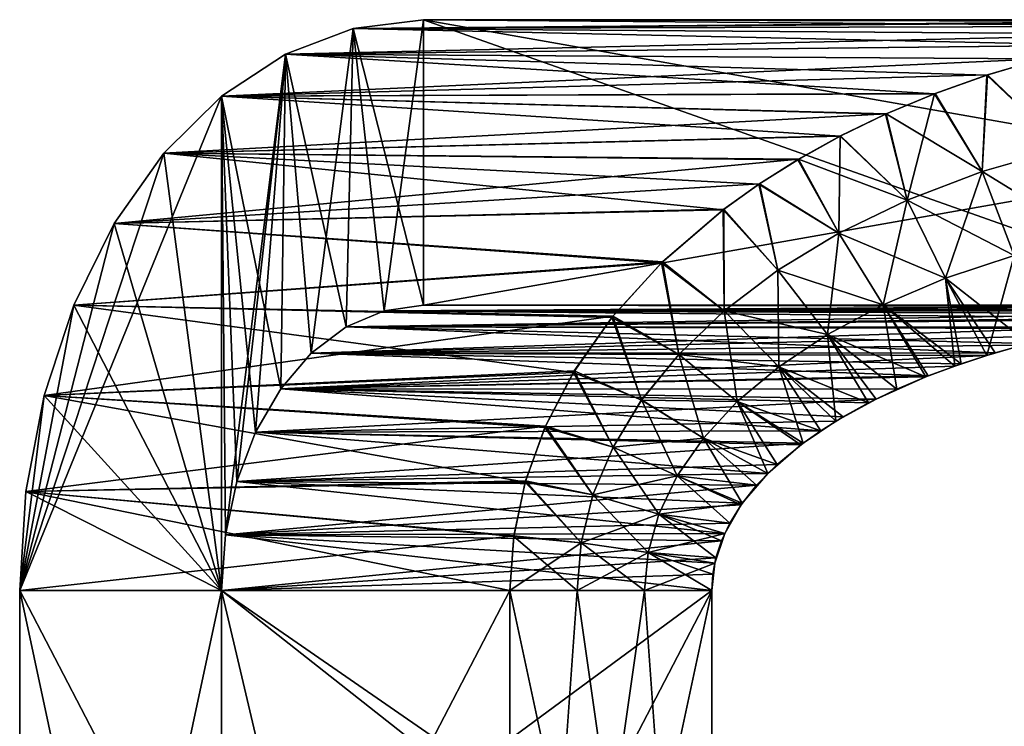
# Model space of a CAD drawing. Header units: inches. Extents: x -4.64 to 4.64, y -1.42 to 0.49.
# Tile 561 of 608: x 3.68 to 4, y -0.23 to 0. Entities that reach past the tile are written whole.
import ezdxf

# ---------------------------------------------------------------- set-up
doc = ezdxf.new("R2010")
doc.units = ezdxf.units.IN
doc.header["$LTSCALE"] = 65.185185
doc.header["$MEASUREMENT"] = 0
for name, color, linetype in [('1', 7, 'CONTINUOUS'), ('10', 7, 'CONTINUOUS'), ('2', 7, 'CONTINUOUS'), ('21', 7, 'CONTINUOUS'), ('22', 7, 'CONTINUOUS'), ('3', 7, 'CONTINUOUS'), ('303', 7, 'CONTINUOUS'), ('304', 7, 'CONTINUOUS'), ('305', 7, 'CONTINUOUS'), ('313', 7, 'CONTINUOUS'), ('314', 7, 'CONTINUOUS'), ('315', 7, 'CONTINUOUS'), ('316', 7, 'CONTINUOUS'), ('318', 7, 'CONTINUOUS'), ('319', 7, 'CONTINUOUS'), ('325', 7, 'CONTINUOUS'), ('326', 7, 'CONTINUOUS'), ('4', 7, 'CONTINUOUS'), ('5', 7, 'CONTINUOUS'), ('6', 7, 'CONTINUOUS'), ('7', 7, 'CONTINUOUS'), ('8', 7, 'CONTINUOUS')]:
    doc.layers.add(name, color=color, linetype=linetype)

msp = doc.modelspace()

# ---------------------------------------------------------------- linework, layer by layer
at = {"layer": '1', "color": 7, "linetype": 'CONTINUOUS', "true_color": 0x969696}
for points in [[(3.81018, 0, 8.71127), (4.11088, 0, 9.01196), (4.17378, 0, 9.01415), (3.81018, 0, 8.71127)], [(4.33627, 0, 8.18518), (3.81018, 0, 8.71127), (4.21962, 0, 8.55676), (4.33627, 0, 8.18518)], [(4.40989, 0, 8.95672), (3.81018, 0, 8.71127), (4.35438, 0, 8.9831), (4.40989, 0, 8.95672)], [(3.81018, 0, 8.71127), (4.40989, 0, 8.95672), (4.19449, 0, 8.67499), (3.81018, 0, 8.71127)], [(4.35438, 0, 8.9831), (3.81018, 0, 8.71127), (4.29577, 0, 9.00168), (4.35438, 0, 8.9831)], [(4.29577, 0, 9.00168), (3.81018, 0, 8.71127), (4.23521, 0, 9.01209), (4.29577, 0, 9.00168)], [(4.23521, 0, 9.01209), (3.81018, 0, 8.71127), (4.17378, 0, 9.01415), (4.23521, 0, 9.01209)], [(4.21962, 0, 8.55676), (3.81018, 0, 8.71127), (4.20609, 0, 8.56456), (4.21962, 0, 8.55676)], [(4.20609, 0, 8.56456), (3.81018, 0, 8.71127), (4.19449, 0, 8.57501), (4.20609, 0, 8.56456)], [(4.19449, 0, 8.57501), (3.81018, 0, 8.71127), (4.18531, 0, 8.58765), (4.19449, 0, 8.57501)], [(4.18531, 0, 8.58765), (3.81018, 0, 8.71127), (4.17895, 0, 8.60192), (4.18531, 0, 8.58765)], [(4.17895, 0, 8.60192), (3.81018, 0, 8.71127), (4.17571, 0, 8.61719), (4.17895, 0, 8.60192)], [(4.17571, 0, 8.61719), (3.81018, 0, 8.71127), (4.17571, 0, 8.63281), (4.17571, 0, 8.61719)], [(4.17571, 0, 8.63281), (3.81018, 0, 8.71127), (4.17895, 0, 8.64808), (4.17571, 0, 8.63281)], [(4.17895, 0, 8.64808), (3.81018, 0, 8.71127), (4.18531, 0, 8.66235), (4.17895, 0, 8.64808)], [(4.18531, 0, 8.66235), (3.81018, 0, 8.71127), (4.19449, 0, 8.67499), (4.18531, 0, 8.66235)]]:
    msp.add_3dface(points, dxfattribs=at)
at = {"layer": '10', "color": 7, "linetype": 'CONTINUOUS', "true_color": 0x969696}
for points in [[(3.81018, 0, 8.71127), (3.79735, -0.09479, 8.7241), (3.78734, -0.00283, 8.73411), (3.81018, 0, 8.71127)], [(3.81018, 0, 8.71127), (3.81018, -0.093, 8.71127), (3.79735, -0.09479, 8.7241), (3.81018, 0, 8.71127)], [(3.77365, -0.10867, 8.7478), (3.7652, -0.01122, 8.75625), (3.78734, -0.00283, 8.73411), (3.77365, -0.10867, 8.7478)], [(3.78501, -0.10008, 8.73643), (3.77365, -0.10867, 8.7478), (3.78734, -0.00283, 8.73411), (3.78501, -0.10008, 8.73643)], [(3.79735, -0.09479, 8.7241), (3.78501, -0.10008, 8.73643), (3.78734, -0.00283, 8.73411), (3.79735, -0.09479, 8.7241)], [(3.74568, -0.16786, 8.77576), (3.74442, -0.02492, 8.77703), (3.7652, -0.01122, 8.75625), (3.74568, -0.16786, 8.77576)], [(3.74942, -0.15041, 8.77202), (3.74568, -0.16786, 8.77576), (3.7652, -0.01122, 8.75625), (3.74942, -0.15041, 8.77202)], [(3.7555, -0.13433, 8.76594), (3.74942, -0.15041, 8.77202), (3.7652, -0.01122, 8.75625), (3.7555, -0.13433, 8.76594)], [(3.76368, -0.12024, 8.75777), (3.7555, -0.13433, 8.76594), (3.7652, -0.01122, 8.75625), (3.76368, -0.12024, 8.75777)], [(3.77365, -0.10867, 8.7478), (3.76368, -0.12024, 8.75777), (3.7652, -0.01122, 8.75625), (3.77365, -0.10867, 8.7478)], [(3.74442, -0.186, 8.77703), (3.67866, -0.186, 8.84279), (3.74442, -0.02492, 8.77703), (3.74442, -0.186, 8.77703)], [(3.67866, -0.186, 8.84279), (3.72563, -0.04353, 8.79582), (3.74442, -0.02492, 8.77703), (3.67866, -0.186, 8.84279)], [(3.74568, -0.16786, 8.77576), (3.74442, -0.186, 8.77703), (3.74442, -0.02492, 8.77703), (3.74568, -0.16786, 8.77576)], [(3.67866, -0.186, 8.84279), (3.70944, -0.06643, 8.81201), (3.72563, -0.04353, 8.79582), (3.67866, -0.186, 8.84279)], [(3.67866, -0.186, 8.84279), (3.69628, -0.093, 8.82517), (3.70944, -0.06643, 8.81201), (3.67866, -0.186, 8.84279)], [(3.67866, -0.186, 8.84279), (3.68659, -0.12239, 8.83486), (3.69628, -0.093, 8.82517), (3.67866, -0.186, 8.84279)], [(3.67866, -0.186, 8.84279), (3.68066, -0.1537, 8.84079), (3.68659, -0.12239, 8.83486), (3.67866, -0.186, 8.84279)]]:
    msp.add_3dface(points, dxfattribs=at)
at = {"layer": '2', "color": 7, "linetype": 'CONTINUOUS', "true_color": 0x969696}
for points in [[(4.00308, -0.093, 8.66411), (4.01224, -0.093, 8.70225), (3.81018, -0.093, 8.71127), (4.00308, -0.093, 8.66411)], [(3.81018, -0.093, 8.71127), (4.01224, -0.093, 8.70225), (4.11088, -0.093, 9.01196), (3.81018, -0.093, 8.71127)], [(4, -0.093, 8.625), (4.00308, -0.093, 8.66411), (3.81018, -0.093, 8.71127), (4, -0.093, 8.625)], [(4.00308, -0.093, 8.58589), (4, -0.093, 8.625), (3.81018, -0.093, 8.71127), (4.00308, -0.093, 8.58589)], [(4.01224, -0.093, 8.54774), (4.00308, -0.093, 8.58589), (3.81018, -0.093, 8.71127), (4.01224, -0.093, 8.54774)], [(4.02725, -0.093, 8.5115), (4.01224, -0.093, 8.54774), (3.81018, -0.093, 8.71127), (4.02725, -0.093, 8.5115)], [(4.04775, -0.093, 8.47805), (4.02725, -0.093, 8.5115), (3.81018, -0.093, 8.71127), (4.04775, -0.093, 8.47805)], [(4.07322, -0.093, 8.44822), (4.04775, -0.093, 8.47805), (3.81018, -0.093, 8.71127), (4.07322, -0.093, 8.44822)]]:
    msp.add_3dface(points, dxfattribs=at)
at = {"layer": '21', "color": 7, "linetype": 'CONTINUOUS', "true_color": 0x969696}
for points in [[(3.90411, -0.493, 8.93672), (3.90411, -0.186, 8.93672), (3.83835, -0.493, 9.00248), (3.90411, -0.493, 8.93672)], [(3.83835, -0.493, 9.00248), (3.90411, -0.186, 8.93672), (3.88222, -0.186, 8.95862), (3.83835, -0.493, 9.00248)], [(3.83835, -0.186, 9.00248), (3.83835, -0.493, 9.00248), (3.86027, -0.186, 8.98057), (3.83835, -0.186, 9.00248)], [(3.86027, -0.186, 8.98057), (3.83835, -0.493, 9.00248), (3.88222, -0.186, 8.95862), (3.86027, -0.186, 8.98057)]]:
    msp.add_3dface(points, dxfattribs=at)
at = {"layer": '22', "color": 7, "linetype": 'CONTINUOUS', "true_color": 0x969696}
for points in [[(4.01179, -0.01273, 9.00851), (3.99391, -0.01801, 9.0079), (4.01881, -0.04183, 9.00043), (4.01179, -0.01273, 9.00851)], [(3.99391, -0.01801, 9.0079), (3.9769, -0.02403, 9.0073), (3.9922, -0.04948, 8.9971), (3.99391, -0.01801, 9.0079)], [(4.01881, -0.04183, 9.00043), (3.99391, -0.01801, 9.0079), (3.9922, -0.04948, 8.9971), (4.01881, -0.04183, 9.00043)], [(3.9769, -0.02403, 9.0073), (3.96096, -0.03067, 9.00675), (3.9922, -0.04948, 8.9971), (3.9769, -0.02403, 9.0073)], [(3.96096, -0.03067, 9.00675), (3.9461, -0.03785, 9.00623), (3.96774, -0.05877, 8.99403), (3.96096, -0.03067, 9.00675)], [(3.9922, -0.04948, 8.9971), (3.96096, -0.03067, 9.00675), (3.96774, -0.05877, 8.99403), (3.9922, -0.04948, 8.9971)], [(3.9461, -0.03785, 9.00623), (3.93232, -0.04548, 9.00575), (3.96774, -0.05877, 8.99403), (3.9461, -0.03785, 9.00623)], [(4.01881, -0.04183, 9.00043), (3.9922, -0.04948, 8.9971), (4.02688, -0.0707, 8.99237), (4.01881, -0.04183, 9.00043)], [(3.93232, -0.04548, 9.00575), (3.91965, -0.05348, 9.00531), (3.94551, -0.06953, 8.99125), (3.93232, -0.04548, 9.00575)], [(3.96774, -0.05877, 8.99403), (3.93232, -0.04548, 9.00575), (3.94551, -0.06953, 8.99125), (3.96774, -0.05877, 8.99403)], [(3.9922, -0.04948, 8.9971), (3.96774, -0.05877, 8.99403), (4.00259, -0.07681, 8.9867), (3.9922, -0.04948, 8.9971)], [(4.02688, -0.0707, 8.99237), (3.9922, -0.04948, 8.9971), (4.00259, -0.07681, 8.9867), (4.02688, -0.0707, 8.99237)], [(3.91965, -0.05348, 9.00531), (3.90808, -0.06175, 9.00491), (3.92562, -0.08161, 8.98875), (3.91965, -0.05348, 9.00531)], [(3.94551, -0.06953, 8.99125), (3.91965, -0.05348, 9.00531), (3.92562, -0.08161, 8.98875), (3.94551, -0.06953, 8.99125)], [(3.96774, -0.05877, 8.99403), (3.94551, -0.06953, 8.99125), (3.98028, -0.08424, 8.9815), (3.96774, -0.05877, 8.99403)], [(4.00259, -0.07681, 8.9867), (3.96774, -0.05877, 8.99403), (3.98028, -0.08424, 8.9815), (4.00259, -0.07681, 8.9867)], [(3.90808, -0.06175, 9.00491), (3.88805, -0.07892, 9.00422), (3.90819, -0.09485, 8.98657), (3.90808, -0.06175, 9.00491)], [(3.92562, -0.08161, 8.98875), (3.90808, -0.06175, 9.00491), (3.90819, -0.09485, 8.98657), (3.92562, -0.08161, 8.98875)], [(3.94551, -0.06953, 8.99125), (3.92562, -0.08161, 8.98875), (3.95999, -0.09285, 8.97677), (3.94551, -0.06953, 8.99125)], [(3.98028, -0.08424, 8.9815), (3.94551, -0.06953, 8.99125), (3.95999, -0.09285, 8.97677), (3.98028, -0.08424, 8.9815)], [(4.00745, -0.10547, 8.97433), (4.00259, -0.07681, 8.9867), (3.98028, -0.08424, 8.9815), (4.00745, -0.10547, 8.97433)], [(3.88805, -0.07892, 9.00422), (3.87193, -0.09656, 9.00365), (3.89336, -0.10902, 8.98471), (3.88805, -0.07892, 9.00422)], [(3.90819, -0.09485, 8.98657), (3.88805, -0.07892, 9.00422), (3.89336, -0.10902, 8.98471), (3.90819, -0.09485, 8.98657)], [(3.92562, -0.08161, 8.98875), (3.90819, -0.09485, 8.98657), (3.94184, -0.10251, 8.97253), (3.92562, -0.08161, 8.98875)], [(3.95999, -0.09285, 8.97677), (3.92562, -0.08161, 8.98875), (3.94184, -0.10251, 8.97253), (3.95999, -0.09285, 8.97677)], [(3.98539, -0.11208, 8.9663), (3.98028, -0.08424, 8.9815), (3.95999, -0.09285, 8.97677), (3.98539, -0.11208, 8.9663)], [(3.98539, -0.11208, 8.9663), (3.99647, -0.10853, 8.97034), (3.98028, -0.08424, 8.9815), (3.98539, -0.11208, 8.9663)], [(3.99647, -0.10853, 8.97034), (4.00745, -0.10547, 8.97433), (3.98028, -0.08424, 8.9815), (3.99647, -0.10853, 8.97034)], [(3.96443, -0.12035, 8.95867), (3.95999, -0.09285, 8.97677), (3.94184, -0.10251, 8.97253), (3.96443, -0.12035, 8.95867)], [(3.96443, -0.12035, 8.95867), (3.97464, -0.11605, 8.96239), (3.95999, -0.09285, 8.97677), (3.96443, -0.12035, 8.95867)], [(3.97464, -0.11605, 8.96239), (3.98539, -0.11208, 8.9663), (3.95999, -0.09285, 8.97677), (3.97464, -0.11605, 8.96239)], [(3.90819, -0.09485, 8.98657), (3.89336, -0.10902, 8.98471), (3.92594, -0.1131, 8.96882), (3.90819, -0.09485, 8.98657)], [(3.94184, -0.10251, 8.97253), (3.90819, -0.09485, 8.98657), (3.92594, -0.1131, 8.96882), (3.94184, -0.10251, 8.97253)], [(3.87193, -0.09656, 9.00365), (3.85933, -0.11444, 9.00322), (3.88127, -0.12389, 8.9832), (3.87193, -0.09656, 9.00365)], [(3.89336, -0.10902, 8.98471), (3.87193, -0.09656, 9.00365), (3.88127, -0.12389, 8.9832), (3.89336, -0.10902, 8.98471)], [(3.95518, -0.12481, 8.95531), (3.94184, -0.10251, 8.97253), (3.92594, -0.1131, 8.96882), (3.95518, -0.12481, 8.95531)], [(3.95518, -0.12481, 8.95531), (3.96443, -0.12035, 8.95867), (3.94184, -0.10251, 8.97253), (3.95518, -0.12481, 8.95531)], [(3.89336, -0.10902, 8.98471), (3.88127, -0.12389, 8.9832), (3.91241, -0.12443, 8.96567), (3.89336, -0.10902, 8.98471)], [(3.92594, -0.1131, 8.96882), (3.89336, -0.10902, 8.98471), (3.91241, -0.12443, 8.96567), (3.92594, -0.1131, 8.96882)], [(3.85933, -0.11444, 9.00322), (3.84992, -0.13239, 9.00289), (3.87196, -0.13922, 8.98203), (3.85933, -0.11444, 9.00322)], [(3.88127, -0.12389, 8.9832), (3.85933, -0.11444, 9.00322), (3.87196, -0.13922, 8.98203), (3.88127, -0.12389, 8.9832)], [(3.93962, -0.13389, 8.94965), (3.92594, -0.1131, 8.96882), (3.91241, -0.12443, 8.96567), (3.93962, -0.13389, 8.94965)], [(3.93962, -0.13389, 8.94965), (3.94691, -0.12934, 8.9523), (3.92594, -0.1131, 8.96882), (3.93962, -0.13389, 8.94965)], [(3.94691, -0.12934, 8.9523), (3.95518, -0.12481, 8.95531), (3.92594, -0.1131, 8.96882), (3.94691, -0.12934, 8.9523)], [(3.88127, -0.12389, 8.9832), (3.87196, -0.13922, 8.98203), (3.90138, -0.13632, 8.96309), (3.88127, -0.12389, 8.9832)], [(3.91241, -0.12443, 8.96567), (3.88127, -0.12389, 8.9832), (3.90138, -0.13632, 8.96309), (3.91241, -0.12443, 8.96567)], [(3.92233, -0.14783, 8.94335), (3.91241, -0.12443, 8.96567), (3.90138, -0.13632, 8.96309), (3.92233, -0.14783, 8.94335)], [(3.92233, -0.14783, 8.94335), (3.93316, -0.13847, 8.94729), (3.91241, -0.12443, 8.96567), (3.92233, -0.14783, 8.94335)], [(3.93316, -0.13847, 8.94729), (3.93962, -0.13389, 8.94965), (3.91241, -0.12443, 8.96567), (3.93316, -0.13847, 8.94729)], [(3.84992, -0.13239, 9.00289), (3.84343, -0.15026, 9.00266), (3.8654, -0.15481, 8.98121), (3.84992, -0.13239, 9.00289)], [(3.87196, -0.13922, 8.98203), (3.84992, -0.13239, 9.00289), (3.8654, -0.15481, 8.98121), (3.87196, -0.13922, 8.98203)], [(3.90138, -0.13632, 8.96309), (3.87196, -0.13922, 8.98203), (3.89288, -0.14858, 8.96111), (3.90138, -0.13632, 8.96309)], [(3.91403, -0.15754, 8.94033), (3.90138, -0.13632, 8.96309), (3.89288, -0.14858, 8.96111), (3.91403, -0.15754, 8.94033)], [(3.91403, -0.15754, 8.94033), (3.92233, -0.14783, 8.94335), (3.90138, -0.13632, 8.96309), (3.91403, -0.15754, 8.94033)], [(3.87196, -0.13922, 8.98203), (3.8654, -0.15481, 8.98121), (3.89288, -0.14858, 8.96111), (3.87196, -0.13922, 8.98203)], [(3.84343, -0.15026, 9.00266), (3.83961, -0.16816, 9.00253), (3.86154, -0.17046, 8.98072), (3.84343, -0.15026, 9.00266)], [(3.8654, -0.15481, 8.98121), (3.84343, -0.15026, 9.00266), (3.86154, -0.17046, 8.98072), (3.8654, -0.15481, 8.98121)], [(3.89288, -0.14858, 8.96111), (3.8654, -0.15481, 8.98121), (3.88689, -0.16105, 8.95971), (3.89288, -0.14858, 8.96111)], [(3.91403, -0.15754, 8.94033), (3.89288, -0.14858, 8.96111), (3.88689, -0.16105, 8.95971), (3.91403, -0.15754, 8.94033)], [(3.8654, -0.15481, 8.98121), (3.86154, -0.17046, 8.98072), (3.88689, -0.16105, 8.95971), (3.8654, -0.15481, 8.98121)], [(3.90832, -0.16734, 8.93826), (3.91403, -0.15754, 8.94033), (3.88689, -0.16105, 8.95971), (3.90832, -0.16734, 8.93826)], [(3.88689, -0.16105, 8.95971), (3.86154, -0.17046, 8.98072), (3.88337, -0.17357, 8.95889), (3.88689, -0.16105, 8.95971)], [(3.90832, -0.16734, 8.93826), (3.88689, -0.16105, 8.95971), (3.88337, -0.17357, 8.95889), (3.90832, -0.16734, 8.93826)], [(3.83961, -0.16816, 9.00253), (3.83835, -0.186, 9.00248), (3.86154, -0.17046, 8.98072), (3.83961, -0.16816, 9.00253)], [(3.90509, -0.17702, 8.93708), (3.90832, -0.16734, 8.93826), (3.88337, -0.17357, 8.95889), (3.90509, -0.17702, 8.93708)], [(3.83835, -0.186, 9.00248), (3.86027, -0.186, 8.98057), (3.86154, -0.17046, 8.98072), (3.83835, -0.186, 9.00248)], [(3.86154, -0.17046, 8.98072), (3.86027, -0.186, 8.98057), (3.88337, -0.17357, 8.95889), (3.86154, -0.17046, 8.98072)], [(3.86027, -0.186, 8.98057), (3.88222, -0.186, 8.95862), (3.88337, -0.17357, 8.95889), (3.86027, -0.186, 8.98057)], [(3.88222, -0.186, 8.95862), (3.90509, -0.17702, 8.93708), (3.88337, -0.17357, 8.95889), (3.88222, -0.186, 8.95862)], [(3.90411, -0.186, 8.93672), (3.90509, -0.17702, 8.93708), (3.88222, -0.186, 8.95862), (3.90411, -0.186, 8.93672)]]:
    msp.add_3dface(points, dxfattribs=at)
at = {"layer": '3', "color": 7, "linetype": 'CONTINUOUS', "true_color": 0x969696}
for points in [[(3.81018, 0, 8.71127), (4.33627, 0, 8.18518), (3.81018, -0.093, 8.71127), (3.81018, 0, 8.71127)], [(4.33627, 0, 8.18518), (4.07322, -0.093, 8.44822), (3.81018, -0.093, 8.71127), (4.33627, 0, 8.18518)]]:
    msp.add_3dface(points, dxfattribs=at)
at = {"layer": '303', "color": 7, "linetype": 'CONTINUOUS', "true_color": 0x969696}
for points in [[(3.81018, 0, -8.71127), (4.33627, 0, -8.18518), (4.17895, 0, -8.60192), (3.81018, 0, -8.71127)], [(4.11088, 0, -9.01196), (3.81018, 0, -8.71127), (4.17571, 0, -8.61719), (4.11088, 0, -9.01196)], [(4.17571, 0, -8.61719), (3.81018, 0, -8.71127), (4.17895, 0, -8.60192), (4.17571, 0, -8.61719)]]:
    msp.add_3dface(points, dxfattribs=at)
at = {"layer": '304', "color": 7, "linetype": 'CONTINUOUS', "true_color": 0x969696}
for points in [[(4.07322, -0.093, -8.44822), (3.81018, -0.093, -8.71127), (4.04775, -0.093, -8.47805), (4.07322, -0.093, -8.44822)], [(4.17378, -0.093, -9.01415), (4.23521, -0.093, -9.01209), (3.81018, -0.093, -8.71127), (4.17378, -0.093, -9.01415)], [(3.81018, -0.093, -8.71127), (4.23521, -0.093, -9.01209), (4.07322, -0.093, -8.80178), (3.81018, -0.093, -8.71127)], [(4.11088, -0.093, -9.01196), (4.17378, -0.093, -9.01415), (3.81018, -0.093, -8.71127), (4.11088, -0.093, -9.01196)], [(4.04775, -0.093, -8.47805), (3.81018, -0.093, -8.71127), (4.02725, -0.093, -8.5115), (4.04775, -0.093, -8.47805)], [(4.02725, -0.093, -8.5115), (3.81018, -0.093, -8.71127), (4.01224, -0.093, -8.54774), (4.02725, -0.093, -8.5115)], [(4.01224, -0.093, -8.54774), (3.81018, -0.093, -8.71127), (4.00308, -0.093, -8.58589), (4.01224, -0.093, -8.54774)], [(4.00308, -0.093, -8.58589), (3.81018, -0.093, -8.71127), (4, -0.093, -8.625), (4.00308, -0.093, -8.58589)], [(4, -0.093, -8.625), (3.81018, -0.093, -8.71127), (4.00308, -0.093, -8.66411), (4, -0.093, -8.625)], [(4.00308, -0.093, -8.66411), (3.81018, -0.093, -8.71127), (4.01224, -0.093, -8.70225), (4.00308, -0.093, -8.66411)], [(4.01224, -0.093, -8.70225), (3.81018, -0.093, -8.71127), (4.02725, -0.093, -8.7385), (4.01224, -0.093, -8.70225)], [(4.02725, -0.093, -8.7385), (3.81018, -0.093, -8.71127), (4.04775, -0.093, -8.77195), (4.02725, -0.093, -8.7385)], [(4.04775, -0.093, -8.77195), (3.81018, -0.093, -8.71127), (4.07322, -0.093, -8.80178), (4.04775, -0.093, -8.77195)]]:
    msp.add_3dface(points, dxfattribs=at)
at = {"layer": '305', "color": 7, "linetype": 'CONTINUOUS', "true_color": 0x969696}
for points in [[(4.33627, 0, -8.18518), (3.81018, 0, -8.71127), (4.33627, -0.093, -8.18518), (4.33627, 0, -8.18518)], [(3.81018, 0, -8.71127), (4.07322, -0.093, -8.44822), (4.33627, -0.093, -8.18518), (3.81018, 0, -8.71127)], [(4.07322, -0.093, -8.44822), (3.81018, 0, -8.71127), (3.81018, -0.093, -8.71127), (4.07322, -0.093, -8.44822)]]:
    msp.add_3dface(points, dxfattribs=at)
at = {"layer": '313', "color": 7, "linetype": 'CONTINUOUS', "true_color": 0x969696}
for points in [[(4.11088, -0.093, -9.01196), (3.81018, -0.093, -8.71127), (3.79735, -0.09479, -8.7241), (4.11088, -0.093, -9.01196)], [(4.0938, -0.09332, -9.00574), (4.11088, -0.093, -9.01196), (3.79735, -0.09479, -8.7241), (4.0938, -0.09332, -9.00574)], [(3.78501, -0.10008, -8.73643), (4.06122, -0.09572, -8.99389), (3.79735, -0.09479, -8.7241), (3.78501, -0.10008, -8.73643)], [(4.04592, -0.09771, -8.98833), (4.06122, -0.09572, -8.99389), (3.78501, -0.10008, -8.73643), (4.04592, -0.09771, -8.98833)], [(4.07721, -0.09424, -8.99972), (4.0938, -0.09332, -9.00574), (3.79735, -0.09479, -8.7241), (4.07721, -0.09424, -8.99972)], [(4.06122, -0.09572, -8.99389), (4.07721, -0.09424, -8.99972), (3.79735, -0.09479, -8.7241), (4.06122, -0.09572, -8.99389)], [(4.03143, -0.10014, -8.98305), (4.04592, -0.09771, -8.98833), (3.78501, -0.10008, -8.73643), (4.03143, -0.10014, -8.98305)], [(3.77365, -0.10867, -8.7478), (4.03143, -0.10014, -8.98305), (3.78501, -0.10008, -8.73643), (3.77365, -0.10867, -8.7478)], [(4.01784, -0.10295, -8.97811), (4.03143, -0.10014, -8.98305), (3.77365, -0.10867, -8.7478), (4.01784, -0.10295, -8.97811)], [(4.00523, -0.10606, -8.97352), (4.01784, -0.10295, -8.97811), (3.77365, -0.10867, -8.7478), (4.00523, -0.10606, -8.97352)], [(3.76368, -0.12024, -8.75777), (3.99372, -0.10937, -8.96933), (3.77365, -0.10867, -8.7478), (3.76368, -0.12024, -8.75777)], [(3.99372, -0.10937, -8.96933), (4.00523, -0.10606, -8.97352), (3.77365, -0.10867, -8.7478), (3.99372, -0.10937, -8.96933)], [(3.98327, -0.11282, -8.96553), (3.99372, -0.10937, -8.96933), (3.76368, -0.12024, -8.75777), (3.98327, -0.11282, -8.96553)], [(3.97383, -0.11636, -8.96209), (3.98327, -0.11282, -8.96553), (3.76368, -0.12024, -8.75777), (3.97383, -0.11636, -8.96209)], [(3.95763, -0.12357, -8.9562), (3.97383, -0.11636, -8.96209), (3.76368, -0.12024, -8.75777), (3.95763, -0.12357, -8.9562)], [(3.7555, -0.13434, -8.76595), (3.95763, -0.12357, -8.9562), (3.76368, -0.12024, -8.75777), (3.7555, -0.13434, -8.76595)], [(3.94449, -0.1308, -8.95142), (3.95763, -0.12357, -8.9562), (3.7555, -0.13434, -8.76595), (3.94449, -0.1308, -8.95142)], [(3.93389, -0.13793, -8.94756), (3.94449, -0.1308, -8.95142), (3.7555, -0.13434, -8.76595), (3.93389, -0.13793, -8.94756)], [(3.74942, -0.15041, -8.77202), (3.93389, -0.13793, -8.94756), (3.7555, -0.13434, -8.76595), (3.74942, -0.15041, -8.77202)], [(3.92541, -0.14489, -8.94447), (3.93389, -0.13793, -8.94756), (3.74942, -0.15041, -8.77202), (3.92541, -0.14489, -8.94447)], [(3.91873, -0.15165, -8.94204), (3.92541, -0.14489, -8.94447), (3.74942, -0.15041, -8.77202), (3.91873, -0.15165, -8.94204)], [(3.74568, -0.16785, -8.77576), (3.91873, -0.15165, -8.94204), (3.74942, -0.15041, -8.77202), (3.74568, -0.16785, -8.77576)], [(3.91369, -0.15803, -8.94021), (3.91873, -0.15165, -8.94204), (3.74568, -0.16785, -8.77576), (3.91369, -0.15803, -8.94021)], [(3.90997, -0.16402, -8.93885), (3.91369, -0.15803, -8.94021), (3.74568, -0.16785, -8.77576), (3.90997, -0.16402, -8.93885)], [(3.9073, -0.16975, -8.93788), (3.90997, -0.16402, -8.93885), (3.74568, -0.16785, -8.77576), (3.9073, -0.16975, -8.93788)], [(3.74442, -0.186, -8.77703), (3.9073, -0.16975, -8.93788), (3.74568, -0.16785, -8.77576), (3.74442, -0.186, -8.77703)], [(3.90549, -0.17528, -8.93723), (3.9073, -0.16975, -8.93788), (3.74442, -0.186, -8.77703), (3.90549, -0.17528, -8.93723)], [(3.90445, -0.18067, -8.93685), (3.90549, -0.17528, -8.93723), (3.74442, -0.186, -8.77703), (3.90445, -0.18067, -8.93685)], [(3.90411, -0.186, -8.93672), (3.90445, -0.18067, -8.93685), (3.74442, -0.186, -8.77703), (3.90411, -0.186, -8.93672)]]:
    msp.add_3dface(points, dxfattribs=at)
at = {"layer": '314', "color": 7, "linetype": 'CONTINUOUS', "true_color": 0x969696}
for points in [[(3.90411, -0.186, -8.93672), (3.74442, -0.186, -8.77703), (3.74442, -0.493, -8.77703), (3.90411, -0.186, -8.93672)], [(3.90411, -0.493, -8.93672), (3.90411, -0.186, -8.93672), (3.74442, -0.493, -8.77703), (3.90411, -0.493, -8.93672)]]:
    msp.add_3dface(points, dxfattribs=at)
at = {"layer": '315', "color": 7, "linetype": 'CONTINUOUS', "true_color": 0x969696}
for points in [[(3.78734, -0.00283, -8.7341), (3.81018, 0, -8.71127), (4.06978, -0.00213, -9.01053), (3.78734, -0.00283, -8.7341)], [(3.81018, 0, -8.71127), (4.11088, 0, -9.01196), (4.0902, -0.00054, -9.01125), (3.81018, 0, -8.71127)], [(4.06978, -0.00213, -9.01053), (3.81018, 0, -8.71127), (4.0902, -0.00054, -9.01125), (4.06978, -0.00213, -9.01053)], [(3.7652, -0.01122, -8.75625), (3.78734, -0.00283, -8.7341), (4.03036, -0.0083, -9.00916), (3.7652, -0.01122, -8.75625)], [(4.04978, -0.00473, -9.00984), (3.78734, -0.00283, -8.7341), (4.06978, -0.00213, -9.01053), (4.04978, -0.00473, -9.00984)], [(4.03036, -0.0083, -9.00916), (3.78734, -0.00283, -8.7341), (4.04978, -0.00473, -9.00984), (4.03036, -0.0083, -9.00916)], [(4.01163, -0.01277, -9.00851), (3.7652, -0.01122, -8.75625), (4.03036, -0.0083, -9.00916), (4.01163, -0.01277, -9.00851)], [(3.74442, -0.02492, -8.77703), (3.7652, -0.01122, -8.75625), (3.97668, -0.02411, -9.0073), (3.74442, -0.02492, -8.77703)], [(3.97668, -0.02411, -9.0073), (3.7652, -0.01122, -8.75625), (3.99368, -0.01808, -9.00789), (3.97668, -0.02411, -9.0073)], [(3.99368, -0.01808, -9.00789), (3.7652, -0.01122, -8.75625), (4.01163, -0.01277, -9.00851), (3.99368, -0.01808, -9.00789)], [(3.72564, -0.04352, -8.79581), (3.74442, -0.02492, -8.77703), (3.94589, -0.03796, -9.00623), (3.72564, -0.04352, -8.79581)], [(3.96074, -0.03077, -9.00674), (3.74442, -0.02492, -8.77703), (3.97668, -0.02411, -9.0073), (3.96074, -0.03077, -9.00674)], [(3.94589, -0.03796, -9.00623), (3.74442, -0.02492, -8.77703), (3.96074, -0.03077, -9.00674), (3.94589, -0.03796, -9.00623)], [(3.93212, -0.0456, -9.00575), (3.72564, -0.04352, -8.79581), (3.94589, -0.03796, -9.00623), (3.93212, -0.0456, -9.00575)], [(3.70943, -0.06644, -8.81202), (3.72564, -0.04352, -8.79581), (3.90783, -0.06194, -9.0049), (3.70943, -0.06644, -8.81202)], [(3.90783, -0.06194, -9.0049), (3.72564, -0.04352, -8.79581), (3.91944, -0.05362, -9.0053), (3.90783, -0.06194, -9.0049)], [(3.91944, -0.05362, -9.0053), (3.72564, -0.04352, -8.79581), (3.93212, -0.0456, -9.00575), (3.91944, -0.05362, -9.0053)], [(3.88771, -0.07925, -9.00421), (3.70943, -0.06644, -8.81202), (3.90783, -0.06194, -9.0049), (3.88771, -0.07925, -9.00421)], [(3.69628, -0.093, -8.82517), (3.70943, -0.06644, -8.81202), (3.88771, -0.07925, -9.00421), (3.69628, -0.093, -8.82517)], [(3.87158, -0.097, -9.00364), (3.69628, -0.093, -8.82517), (3.88771, -0.07925, -9.00421), (3.87158, -0.097, -9.00364)], [(3.68659, -0.12238, -8.83486), (3.69628, -0.093, -8.82517), (3.85905, -0.1149, -9.0032), (3.68659, -0.12238, -8.83486)], [(3.85905, -0.1149, -9.0032), (3.69628, -0.093, -8.82517), (3.87158, -0.097, -9.00364), (3.85905, -0.1149, -9.0032)], [(3.84974, -0.1328, -9.00288), (3.68659, -0.12238, -8.83486), (3.85905, -0.1149, -9.0032), (3.84974, -0.1328, -9.00288)], [(3.68066, -0.1537, -8.84079), (3.68659, -0.12238, -8.83486), (3.84333, -0.15061, -9.00266), (3.68066, -0.1537, -8.84079)], [(3.84333, -0.15061, -9.00266), (3.68659, -0.12238, -8.83486), (3.84974, -0.1328, -9.00288), (3.84333, -0.15061, -9.00266)], [(3.83959, -0.16833, -9.00253), (3.68066, -0.1537, -8.84079), (3.84333, -0.15061, -9.00266), (3.83959, -0.16833, -9.00253)], [(3.67866, -0.186, -8.84279), (3.68066, -0.1537, -8.84079), (3.83835, -0.186, -9.00248), (3.67866, -0.186, -8.84279)], [(3.83835, -0.186, -9.00248), (3.68066, -0.1537, -8.84079), (3.83959, -0.16833, -9.00253), (3.83835, -0.186, -9.00248)]]:
    msp.add_3dface(points, dxfattribs=at)
at = {"layer": '316', "color": 7, "linetype": 'CONTINUOUS', "true_color": 0x969696}
for points in [[(3.67866, -0.186, -8.84279), (3.83835, -0.186, -9.00248), (3.83835, -0.493, -9.00248), (3.67866, -0.186, -8.84279)], [(3.67866, -0.493, -8.84279), (3.67866, -0.186, -8.84279), (3.83835, -0.493, -9.00248), (3.67866, -0.493, -8.84279)]]:
    msp.add_3dface(points, dxfattribs=at)
at = {"layer": '318', "color": 7, "linetype": 'CONTINUOUS', "true_color": 0x969696}
for points in [[(3.74442, -0.493, -8.77703), (3.74442, -0.186, -8.77703), (3.67866, -0.493, -8.84279), (3.74442, -0.493, -8.77703)], [(3.74442, -0.186, -8.77703), (3.67866, -0.186, -8.84279), (3.67866, -0.493, -8.84279), (3.74442, -0.186, -8.77703)]]:
    msp.add_3dface(points, dxfattribs=at)
at = {"layer": '319', "color": 7, "linetype": 'CONTINUOUS', "true_color": 0x969696}
for points in [[(3.81018, -0.093, -8.71127), (3.81018, 0, -8.71127), (3.78734, -0.00283, -8.7341), (3.81018, -0.093, -8.71127)], [(3.78501, -0.10008, -8.73643), (3.78734, -0.00283, -8.7341), (3.7652, -0.01122, -8.75625), (3.78501, -0.10008, -8.73643)], [(3.78501, -0.10008, -8.73643), (3.79735, -0.09479, -8.7241), (3.78734, -0.00283, -8.7341), (3.78501, -0.10008, -8.73643)], [(3.79735, -0.09479, -8.7241), (3.81018, -0.093, -8.71127), (3.78734, -0.00283, -8.7341), (3.79735, -0.09479, -8.7241)], [(3.76368, -0.12024, -8.75777), (3.7652, -0.01122, -8.75625), (3.74442, -0.02492, -8.77703), (3.76368, -0.12024, -8.75777)], [(3.76368, -0.12024, -8.75777), (3.77365, -0.10867, -8.7478), (3.7652, -0.01122, -8.75625), (3.76368, -0.12024, -8.75777)], [(3.77365, -0.10867, -8.7478), (3.78501, -0.10008, -8.73643), (3.7652, -0.01122, -8.75625), (3.77365, -0.10867, -8.7478)], [(3.74442, -0.186, -8.77703), (3.74442, -0.02492, -8.77703), (3.72564, -0.04352, -8.79581), (3.74442, -0.186, -8.77703)], [(3.74442, -0.186, -8.77703), (3.74568, -0.16785, -8.77576), (3.74442, -0.02492, -8.77703), (3.74442, -0.186, -8.77703)], [(3.74568, -0.16785, -8.77576), (3.74942, -0.15041, -8.77202), (3.74442, -0.02492, -8.77703), (3.74568, -0.16785, -8.77576)], [(3.74942, -0.15041, -8.77202), (3.7555, -0.13434, -8.76595), (3.74442, -0.02492, -8.77703), (3.74942, -0.15041, -8.77202)], [(3.7555, -0.13434, -8.76595), (3.76368, -0.12024, -8.75777), (3.74442, -0.02492, -8.77703), (3.7555, -0.13434, -8.76595)], [(3.74442, -0.186, -8.77703), (3.72564, -0.04352, -8.79581), (3.70943, -0.06644, -8.81202), (3.74442, -0.186, -8.77703)], [(3.74442, -0.186, -8.77703), (3.70943, -0.06644, -8.81202), (3.69628, -0.093, -8.82517), (3.74442, -0.186, -8.77703)], [(3.74442, -0.186, -8.77703), (3.69628, -0.093, -8.82517), (3.68659, -0.12238, -8.83486), (3.74442, -0.186, -8.77703)], [(3.74442, -0.186, -8.77703), (3.68659, -0.12238, -8.83486), (3.68066, -0.1537, -8.84079), (3.74442, -0.186, -8.77703)], [(3.74442, -0.186, -8.77703), (3.68066, -0.1537, -8.84079), (3.67866, -0.186, -8.84279), (3.74442, -0.186, -8.77703)]]:
    msp.add_3dface(points, dxfattribs=at)
at = {"layer": '325', "color": 7, "linetype": 'CONTINUOUS', "true_color": 0x969696}
for points in [[(3.83835, -0.186, -9.00248), (3.90411, -0.493, -8.93672), (3.83835, -0.493, -9.00248), (3.83835, -0.186, -9.00248)], [(3.90411, -0.493, -8.93672), (3.83835, -0.186, -9.00248), (3.86027, -0.186, -8.98057), (3.90411, -0.493, -8.93672)], [(3.88222, -0.186, -8.95862), (3.90411, -0.493, -8.93672), (3.86027, -0.186, -8.98057), (3.88222, -0.186, -8.95862)], [(3.90411, -0.186, -8.93672), (3.90411, -0.493, -8.93672), (3.88222, -0.186, -8.95862), (3.90411, -0.186, -8.93672)]]:
    msp.add_3dface(points, dxfattribs=at)
at = {"layer": '326', "color": 7, "linetype": 'CONTINUOUS', "true_color": 0x969696}
for points in [[(3.99368, -0.01808, -9.00789), (4.01163, -0.01277, -9.00851), (4.01881, -0.04183, -9.00043), (3.99368, -0.01808, -9.00789)], [(3.97668, -0.02411, -9.0073), (3.99368, -0.01808, -9.00789), (3.9922, -0.04947, -8.9971), (3.97668, -0.02411, -9.0073)], [(3.9922, -0.04947, -8.9971), (3.99368, -0.01808, -9.00789), (4.01881, -0.04183, -9.00043), (3.9922, -0.04947, -8.9971)], [(3.96074, -0.03077, -9.00674), (3.97668, -0.02411, -9.0073), (3.96774, -0.05877, -8.99403), (3.96074, -0.03077, -9.00674)], [(3.96774, -0.05877, -8.99403), (3.97668, -0.02411, -9.0073), (3.9922, -0.04947, -8.9971), (3.96774, -0.05877, -8.99403)], [(3.94589, -0.03796, -9.00623), (3.96074, -0.03077, -9.00674), (3.96774, -0.05877, -8.99403), (3.94589, -0.03796, -9.00623)], [(3.93212, -0.0456, -9.00575), (3.94589, -0.03796, -9.00623), (3.94551, -0.06953, -8.99125), (3.93212, -0.0456, -9.00575)], [(3.94551, -0.06953, -8.99125), (3.94589, -0.03796, -9.00623), (3.96774, -0.05877, -8.99403), (3.94551, -0.06953, -8.99125)], [(3.9922, -0.04947, -8.9971), (4.01881, -0.04183, -9.00043), (4.00259, -0.07681, -8.9867), (3.9922, -0.04947, -8.9971)], [(3.91944, -0.05362, -9.0053), (3.93212, -0.0456, -9.00575), (3.94551, -0.06953, -8.99125), (3.91944, -0.05362, -9.0053)], [(3.96774, -0.05877, -8.99403), (3.9922, -0.04947, -8.9971), (3.98028, -0.08424, -8.9815), (3.96774, -0.05877, -8.99403)], [(3.98028, -0.08424, -8.9815), (3.9922, -0.04947, -8.9971), (4.00259, -0.07681, -8.9867), (3.98028, -0.08424, -8.9815)], [(3.90783, -0.06194, -9.0049), (3.91944, -0.05362, -9.0053), (3.92562, -0.08161, -8.98875), (3.90783, -0.06194, -9.0049)], [(3.92562, -0.08161, -8.98875), (3.91944, -0.05362, -9.0053), (3.94551, -0.06953, -8.99125), (3.92562, -0.08161, -8.98875)], [(3.94551, -0.06953, -8.99125), (3.96774, -0.05877, -8.99403), (3.95999, -0.09285, -8.97677), (3.94551, -0.06953, -8.99125)], [(3.95999, -0.09285, -8.97677), (3.96774, -0.05877, -8.99403), (3.98028, -0.08424, -8.9815), (3.95999, -0.09285, -8.97677)], [(3.88771, -0.07925, -9.00421), (3.90783, -0.06194, -9.0049), (3.90819, -0.09485, -8.98657), (3.88771, -0.07925, -9.00421)], [(3.90819, -0.09485, -8.98657), (3.90783, -0.06194, -9.0049), (3.92562, -0.08161, -8.98875), (3.90819, -0.09485, -8.98657)], [(3.92562, -0.08161, -8.98875), (3.94551, -0.06953, -8.99125), (3.94184, -0.10251, -8.97253), (3.92562, -0.08161, -8.98875)], [(3.94184, -0.10251, -8.97253), (3.94551, -0.06953, -8.99125), (3.95999, -0.09285, -8.97677), (3.94184, -0.10251, -8.97253)], [(3.99372, -0.10937, -8.96933), (3.98028, -0.08424, -8.9815), (4.00259, -0.07681, -8.9867), (3.99372, -0.10937, -8.96933)], [(4.00523, -0.10606, -8.97352), (3.99372, -0.10937, -8.96933), (4.00259, -0.07681, -8.9867), (4.00523, -0.10606, -8.97352)], [(3.87158, -0.097, -9.00364), (3.88771, -0.07925, -9.00421), (3.89336, -0.10902, -8.98471), (3.87158, -0.097, -9.00364)], [(3.89336, -0.10902, -8.98471), (3.88771, -0.07925, -9.00421), (3.90819, -0.09485, -8.98657), (3.89336, -0.10902, -8.98471)], [(3.90819, -0.09485, -8.98657), (3.92562, -0.08161, -8.98875), (3.92594, -0.1131, -8.96882), (3.90819, -0.09485, -8.98657)], [(3.92594, -0.1131, -8.96882), (3.92562, -0.08161, -8.98875), (3.94184, -0.10251, -8.97253), (3.92594, -0.1131, -8.96882)], [(3.98327, -0.11282, -8.96553), (3.95999, -0.09285, -8.97677), (3.98028, -0.08424, -8.9815), (3.98327, -0.11282, -8.96553)], [(3.99372, -0.10937, -8.96933), (3.98327, -0.11282, -8.96553), (3.98028, -0.08424, -8.9815), (3.99372, -0.10937, -8.96933)], [(3.97383, -0.11636, -8.96209), (3.94184, -0.10251, -8.97253), (3.95999, -0.09285, -8.97677), (3.97383, -0.11636, -8.96209)], [(3.98327, -0.11282, -8.96553), (3.97383, -0.11636, -8.96209), (3.95999, -0.09285, -8.97677), (3.98327, -0.11282, -8.96553)], [(3.89336, -0.10902, -8.98471), (3.90819, -0.09485, -8.98657), (3.91241, -0.12443, -8.96567), (3.89336, -0.10902, -8.98471)], [(3.91241, -0.12443, -8.96567), (3.90819, -0.09485, -8.98657), (3.92594, -0.1131, -8.96882), (3.91241, -0.12443, -8.96567)], [(3.85905, -0.1149, -9.0032), (3.87158, -0.097, -9.00364), (3.88127, -0.12388, -8.9832), (3.85905, -0.1149, -9.0032)], [(3.88127, -0.12388, -8.9832), (3.87158, -0.097, -9.00364), (3.89336, -0.10902, -8.98471), (3.88127, -0.12388, -8.9832)], [(3.94449, -0.1308, -8.95142), (3.92594, -0.1131, -8.96882), (3.94184, -0.10251, -8.97253), (3.94449, -0.1308, -8.95142)], [(3.97383, -0.11636, -8.96209), (3.95763, -0.12357, -8.9562), (3.94184, -0.10251, -8.97253), (3.97383, -0.11636, -8.96209)], [(3.95763, -0.12357, -8.9562), (3.94449, -0.1308, -8.95142), (3.94184, -0.10251, -8.97253), (3.95763, -0.12357, -8.9562)], [(3.88127, -0.12388, -8.9832), (3.89336, -0.10902, -8.98471), (3.90138, -0.13632, -8.96309), (3.88127, -0.12388, -8.9832)], [(3.90138, -0.13632, -8.96309), (3.89336, -0.10902, -8.98471), (3.91241, -0.12443, -8.96567), (3.90138, -0.13632, -8.96309)], [(3.84974, -0.1328, -9.00288), (3.85905, -0.1149, -9.0032), (3.87196, -0.13922, -8.98203), (3.84974, -0.1328, -9.00288)], [(3.87196, -0.13922, -8.98203), (3.85905, -0.1149, -9.0032), (3.88127, -0.12388, -8.9832), (3.87196, -0.13922, -8.98203)], [(3.93389, -0.13793, -8.94756), (3.91241, -0.12443, -8.96567), (3.92594, -0.1131, -8.96882), (3.93389, -0.13793, -8.94756)], [(3.94449, -0.1308, -8.95142), (3.93389, -0.13793, -8.94756), (3.92594, -0.1131, -8.96882), (3.94449, -0.1308, -8.95142)], [(3.87196, -0.13922, -8.98203), (3.88127, -0.12388, -8.9832), (3.89288, -0.14858, -8.96111), (3.87196, -0.13922, -8.98203)], [(3.89288, -0.14858, -8.96111), (3.88127, -0.12388, -8.9832), (3.90138, -0.13632, -8.96309), (3.89288, -0.14858, -8.96111)], [(3.92541, -0.14489, -8.94447), (3.90138, -0.13632, -8.96309), (3.91241, -0.12443, -8.96567), (3.92541, -0.14489, -8.94447)], [(3.93389, -0.13793, -8.94756), (3.92541, -0.14489, -8.94447), (3.91241, -0.12443, -8.96567), (3.93389, -0.13793, -8.94756)], [(3.84333, -0.15061, -9.00266), (3.84974, -0.1328, -9.00288), (3.8654, -0.15481, -8.98121), (3.84333, -0.15061, -9.00266)], [(3.8654, -0.15481, -8.98121), (3.84974, -0.1328, -9.00288), (3.87196, -0.13922, -8.98203), (3.8654, -0.15481, -8.98121)], [(3.91873, -0.15165, -8.94204), (3.89288, -0.14858, -8.96111), (3.90138, -0.13632, -8.96309), (3.91873, -0.15165, -8.94204)], [(3.92541, -0.14489, -8.94447), (3.91873, -0.15165, -8.94204), (3.90138, -0.13632, -8.96309), (3.92541, -0.14489, -8.94447)], [(3.8654, -0.15481, -8.98121), (3.87196, -0.13922, -8.98203), (3.88689, -0.16105, -8.95971), (3.8654, -0.15481, -8.98121)], [(3.88689, -0.16105, -8.95971), (3.87196, -0.13922, -8.98203), (3.89288, -0.14858, -8.96111), (3.88689, -0.16105, -8.95971)], [(3.83959, -0.16833, -9.00253), (3.84333, -0.15061, -9.00266), (3.86154, -0.17046, -8.98073), (3.83959, -0.16833, -9.00253)], [(3.86154, -0.17046, -8.98073), (3.84333, -0.15061, -9.00266), (3.8654, -0.15481, -8.98121), (3.86154, -0.17046, -8.98073)], [(3.90997, -0.16402, -8.93885), (3.88689, -0.16105, -8.95971), (3.89288, -0.14858, -8.96111), (3.90997, -0.16402, -8.93885)], [(3.91873, -0.15165, -8.94204), (3.91369, -0.15803, -8.94021), (3.89288, -0.14858, -8.96111), (3.91873, -0.15165, -8.94204)], [(3.91369, -0.15803, -8.94021), (3.90997, -0.16402, -8.93885), (3.89288, -0.14858, -8.96111), (3.91369, -0.15803, -8.94021)], [(3.86154, -0.17046, -8.98073), (3.8654, -0.15481, -8.98121), (3.88337, -0.17357, -8.95889), (3.86154, -0.17046, -8.98073)], [(3.88337, -0.17357, -8.95889), (3.8654, -0.15481, -8.98121), (3.88689, -0.16105, -8.95971), (3.88337, -0.17357, -8.95889)], [(3.90549, -0.17528, -8.93723), (3.88337, -0.17357, -8.95889), (3.88689, -0.16105, -8.95971), (3.90549, -0.17528, -8.93723)], [(3.90997, -0.16402, -8.93885), (3.9073, -0.16975, -8.93788), (3.88689, -0.16105, -8.95971), (3.90997, -0.16402, -8.93885)], [(3.9073, -0.16975, -8.93788), (3.90549, -0.17528, -8.93723), (3.88689, -0.16105, -8.95971), (3.9073, -0.16975, -8.93788)], [(3.83835, -0.186, -9.00248), (3.83959, -0.16833, -9.00253), (3.86027, -0.186, -8.98057), (3.83835, -0.186, -9.00248)], [(3.86027, -0.186, -8.98057), (3.83959, -0.16833, -9.00253), (3.86154, -0.17046, -8.98073), (3.86027, -0.186, -8.98057)], [(3.88222, -0.186, -8.95862), (3.86027, -0.186, -8.98057), (3.86154, -0.17046, -8.98073), (3.88222, -0.186, -8.95862)], [(3.88222, -0.186, -8.95862), (3.86154, -0.17046, -8.98073), (3.88337, -0.17357, -8.95889), (3.88222, -0.186, -8.95862)], [(3.90411, -0.186, -8.93672), (3.88222, -0.186, -8.95862), (3.88337, -0.17357, -8.95889), (3.90411, -0.186, -8.93672)], [(3.90549, -0.17528, -8.93723), (3.90445, -0.18067, -8.93685), (3.88337, -0.17357, -8.95889), (3.90549, -0.17528, -8.93723)], [(3.90445, -0.18067, -8.93685), (3.90411, -0.186, -8.93672), (3.88337, -0.17357, -8.95889), (3.90445, -0.18067, -8.93685)]]:
    msp.add_3dface(points, dxfattribs=at)
at = {"layer": '4', "color": 7, "linetype": 'CONTINUOUS', "true_color": 0x969696}
for points in [[(3.79735, -0.09479, 8.7241), (3.81018, -0.093, 8.71127), (4.09042, -0.09346, 9.00452), (3.79735, -0.09479, 8.7241)], [(3.81018, -0.093, 8.71127), (4.11088, -0.093, 9.01196), (4.09042, -0.09346, 9.00452), (3.81018, -0.093, 8.71127)], [(3.78501, -0.10008, 8.73643), (3.79735, -0.09479, 8.7241), (4.04986, -0.09714, 8.98976), (3.78501, -0.10008, 8.73643)], [(4.07022, -0.09482, 8.99717), (3.79735, -0.09479, 8.7241), (4.09042, -0.09346, 9.00452), (4.07022, -0.09482, 8.99717)], [(4.04986, -0.09714, 8.98976), (3.79735, -0.09479, 8.7241), (4.07022, -0.09482, 8.99717), (4.04986, -0.09714, 8.98976)], [(4.02898, -0.10061, 8.98216), (3.78501, -0.10008, 8.73643), (4.04986, -0.09714, 8.98976), (4.02898, -0.10061, 8.98216)], [(3.77365, -0.10867, 8.7478), (3.78501, -0.10008, 8.73643), (3.99647, -0.10853, 8.97034), (3.77365, -0.10867, 8.7478)], [(3.99647, -0.10853, 8.97034), (3.78501, -0.10008, 8.73643), (4.00745, -0.10547, 8.97433), (3.99647, -0.10853, 8.97034)], [(4.00745, -0.10547, 8.97433), (3.78501, -0.10008, 8.73643), (4.02898, -0.10061, 8.98216), (4.00745, -0.10547, 8.97433)], [(3.76368, -0.12024, 8.75777), (3.77365, -0.10867, 8.7478), (3.97464, -0.11605, 8.96239), (3.76368, -0.12024, 8.75777)], [(3.98539, -0.11208, 8.9663), (3.77365, -0.10867, 8.7478), (3.99647, -0.10853, 8.97034), (3.98539, -0.11208, 8.9663)], [(3.97464, -0.11605, 8.96239), (3.77365, -0.10867, 8.7478), (3.98539, -0.11208, 8.9663), (3.97464, -0.11605, 8.96239)], [(3.96443, -0.12035, 8.95867), (3.76368, -0.12024, 8.75777), (3.97464, -0.11605, 8.96239), (3.96443, -0.12035, 8.95867)], [(3.7555, -0.13433, 8.76594), (3.76368, -0.12024, 8.75777), (3.93962, -0.13389, 8.94965), (3.7555, -0.13433, 8.76594)], [(3.93962, -0.13389, 8.94965), (3.76368, -0.12024, 8.75777), (3.94691, -0.12934, 8.9523), (3.93962, -0.13389, 8.94965)], [(3.94691, -0.12934, 8.9523), (3.76368, -0.12024, 8.75777), (3.95518, -0.12481, 8.95531), (3.94691, -0.12934, 8.9523)], [(3.95518, -0.12481, 8.95531), (3.76368, -0.12024, 8.75777), (3.96443, -0.12035, 8.95867), (3.95518, -0.12481, 8.95531)], [(3.74942, -0.15041, 8.77202), (3.7555, -0.13433, 8.76594), (3.92233, -0.14783, 8.94335), (3.74942, -0.15041, 8.77202)], [(3.93316, -0.13847, 8.94729), (3.7555, -0.13433, 8.76594), (3.93962, -0.13389, 8.94965), (3.93316, -0.13847, 8.94729)], [(3.92233, -0.14783, 8.94335), (3.7555, -0.13433, 8.76594), (3.93316, -0.13847, 8.94729), (3.92233, -0.14783, 8.94335)], [(3.74568, -0.16786, 8.77576), (3.74942, -0.15041, 8.77202), (3.90832, -0.16734, 8.93826), (3.74568, -0.16786, 8.77576)], [(3.91403, -0.15754, 8.94033), (3.74942, -0.15041, 8.77202), (3.92233, -0.14783, 8.94335), (3.91403, -0.15754, 8.94033)], [(3.90832, -0.16734, 8.93826), (3.74942, -0.15041, 8.77202), (3.91403, -0.15754, 8.94033), (3.90832, -0.16734, 8.93826)], [(3.74442, -0.186, 8.77703), (3.74568, -0.16786, 8.77576), (3.90411, -0.186, 8.93672), (3.74442, -0.186, 8.77703)], [(3.90509, -0.17702, 8.93708), (3.74568, -0.16786, 8.77576), (3.90832, -0.16734, 8.93826), (3.90509, -0.17702, 8.93708)], [(3.90411, -0.186, 8.93672), (3.74568, -0.16786, 8.77576), (3.90509, -0.17702, 8.93708), (3.90411, -0.186, 8.93672)]]:
    msp.add_3dface(points, dxfattribs=at)
at = {"layer": '5', "color": 7, "linetype": 'CONTINUOUS', "true_color": 0x969696}
for points in [[(3.74442, -0.186, 8.77703), (3.90411, -0.186, 8.93672), (3.82687, -0.243, 8.85948), (3.74442, -0.186, 8.77703)], [(3.74442, -0.186, 8.77703), (3.82687, -0.243, 8.85948), (3.81673, -0.243, 8.84934), (3.74442, -0.186, 8.77703)], [(3.74442, -0.493, 8.77703), (3.74442, -0.186, 8.77703), (3.81673, -0.493, 8.84934), (3.74442, -0.493, 8.77703)], [(3.81673, -0.493, 8.84934), (3.74442, -0.186, 8.77703), (3.81673, -0.243, 8.84934), (3.81673, -0.493, 8.84934)], [(3.82687, -0.243, 8.85948), (3.90411, -0.186, 8.93672), (3.90411, -0.493, 8.93672), (3.82687, -0.243, 8.85948)]]:
    msp.add_3dface(points, dxfattribs=at)
at = {"layer": '6', "color": 7, "linetype": 'CONTINUOUS', "true_color": 0x969696}
for points in [[(4.11088, 0, 9.01196), (3.81018, 0, 8.71127), (3.78734, -0.00283, 8.73411), (4.11088, 0, 9.01196)], [(4.09018, -0.00054, 9.01122), (4.11088, 0, 9.01196), (3.78734, -0.00283, 8.73411), (4.09018, -0.00054, 9.01122)], [(3.7652, -0.01122, 8.75625), (4.04988, -0.00472, 9.00984), (3.78734, -0.00283, 8.73411), (3.7652, -0.01122, 8.75625)], [(4.06984, -0.00212, 9.01054), (4.09018, -0.00054, 9.01122), (3.78734, -0.00283, 8.73411), (4.06984, -0.00212, 9.01054)], [(4.04988, -0.00472, 9.00984), (4.06984, -0.00212, 9.01054), (3.78734, -0.00283, 8.73411), (4.04988, -0.00472, 9.00984)], [(4.0305, -0.00827, 9.00917), (4.04988, -0.00472, 9.00984), (3.7652, -0.01122, 8.75625), (4.0305, -0.00827, 9.00917)], [(4.01179, -0.01273, 9.00851), (4.0305, -0.00827, 9.00917), (3.7652, -0.01122, 8.75625), (4.01179, -0.01273, 9.00851)], [(3.74442, -0.02492, 8.77703), (4.01179, -0.01273, 9.00851), (3.7652, -0.01122, 8.75625), (3.74442, -0.02492, 8.77703)], [(3.99391, -0.01801, 9.0079), (4.01179, -0.01273, 9.00851), (3.74442, -0.02492, 8.77703), (3.99391, -0.01801, 9.0079)], [(3.9769, -0.02403, 9.0073), (3.99391, -0.01801, 9.0079), (3.74442, -0.02492, 8.77703), (3.9769, -0.02403, 9.0073)], [(3.72563, -0.04353, 8.79582), (3.96096, -0.03067, 9.00675), (3.74442, -0.02492, 8.77703), (3.72563, -0.04353, 8.79582)], [(3.96096, -0.03067, 9.00675), (3.9769, -0.02403, 9.0073), (3.74442, -0.02492, 8.77703), (3.96096, -0.03067, 9.00675)], [(3.9461, -0.03785, 9.00623), (3.96096, -0.03067, 9.00675), (3.72563, -0.04353, 8.79582), (3.9461, -0.03785, 9.00623)], [(3.93232, -0.04548, 9.00575), (3.9461, -0.03785, 9.00623), (3.72563, -0.04353, 8.79582), (3.93232, -0.04548, 9.00575)], [(3.70944, -0.06643, 8.81201), (3.93232, -0.04548, 9.00575), (3.72563, -0.04353, 8.79582), (3.70944, -0.06643, 8.81201)], [(3.91965, -0.05348, 9.00531), (3.93232, -0.04548, 9.00575), (3.70944, -0.06643, 8.81201), (3.91965, -0.05348, 9.00531)], [(3.90808, -0.06175, 9.00491), (3.91965, -0.05348, 9.00531), (3.70944, -0.06643, 8.81201), (3.90808, -0.06175, 9.00491)], [(3.88805, -0.07892, 9.00422), (3.90808, -0.06175, 9.00491), (3.70944, -0.06643, 8.81201), (3.88805, -0.07892, 9.00422)], [(3.69628, -0.093, 8.82517), (3.88805, -0.07892, 9.00422), (3.70944, -0.06643, 8.81201), (3.69628, -0.093, 8.82517)], [(3.87193, -0.09656, 9.00365), (3.88805, -0.07892, 9.00422), (3.69628, -0.093, 8.82517), (3.87193, -0.09656, 9.00365)], [(3.68659, -0.12239, 8.83486), (3.87193, -0.09656, 9.00365), (3.69628, -0.093, 8.82517), (3.68659, -0.12239, 8.83486)], [(3.85933, -0.11444, 9.00322), (3.87193, -0.09656, 9.00365), (3.68659, -0.12239, 8.83486), (3.85933, -0.11444, 9.00322)], [(3.84992, -0.13239, 9.00289), (3.85933, -0.11444, 9.00322), (3.68659, -0.12239, 8.83486), (3.84992, -0.13239, 9.00289)], [(3.68066, -0.1537, 8.84079), (3.84992, -0.13239, 9.00289), (3.68659, -0.12239, 8.83486), (3.68066, -0.1537, 8.84079)], [(3.84343, -0.15026, 9.00266), (3.84992, -0.13239, 9.00289), (3.68066, -0.1537, 8.84079), (3.84343, -0.15026, 9.00266)], [(3.83961, -0.16816, 9.00253), (3.84343, -0.15026, 9.00266), (3.68066, -0.1537, 8.84079), (3.83961, -0.16816, 9.00253)], [(3.67866, -0.186, 8.84279), (3.83961, -0.16816, 9.00253), (3.68066, -0.1537, 8.84079), (3.67866, -0.186, 8.84279)], [(3.83835, -0.186, 9.00248), (3.83961, -0.16816, 9.00253), (3.67866, -0.186, 8.84279), (3.83835, -0.186, 9.00248)]]:
    msp.add_3dface(points, dxfattribs=at)
at = {"layer": '7', "color": 7, "linetype": 'CONTINUOUS', "true_color": 0x969696}
for points in [[(3.83835, -0.186, 9.00248), (3.67866, -0.186, 8.84279), (3.67866, -0.493, 8.84279), (3.83835, -0.186, 9.00248)], [(3.83835, -0.493, 9.00248), (3.83835, -0.186, 9.00248), (3.67866, -0.493, 8.84279), (3.83835, -0.493, 9.00248)]]:
    msp.add_3dface(points, dxfattribs=at)
at = {"layer": '8', "color": 7, "linetype": 'CONTINUOUS', "true_color": 0x969696}
for points in [[(3.74442, -0.186, 8.77703), (3.74442, -0.493, 8.77703), (3.67866, -0.186, 8.84279), (3.74442, -0.186, 8.77703)], [(3.67866, -0.186, 8.84279), (3.74442, -0.493, 8.77703), (3.67866, -0.493, 8.84279), (3.67866, -0.186, 8.84279)]]:
    msp.add_3dface(points, dxfattribs=at)

doc.saveas('drawing.dxf')
